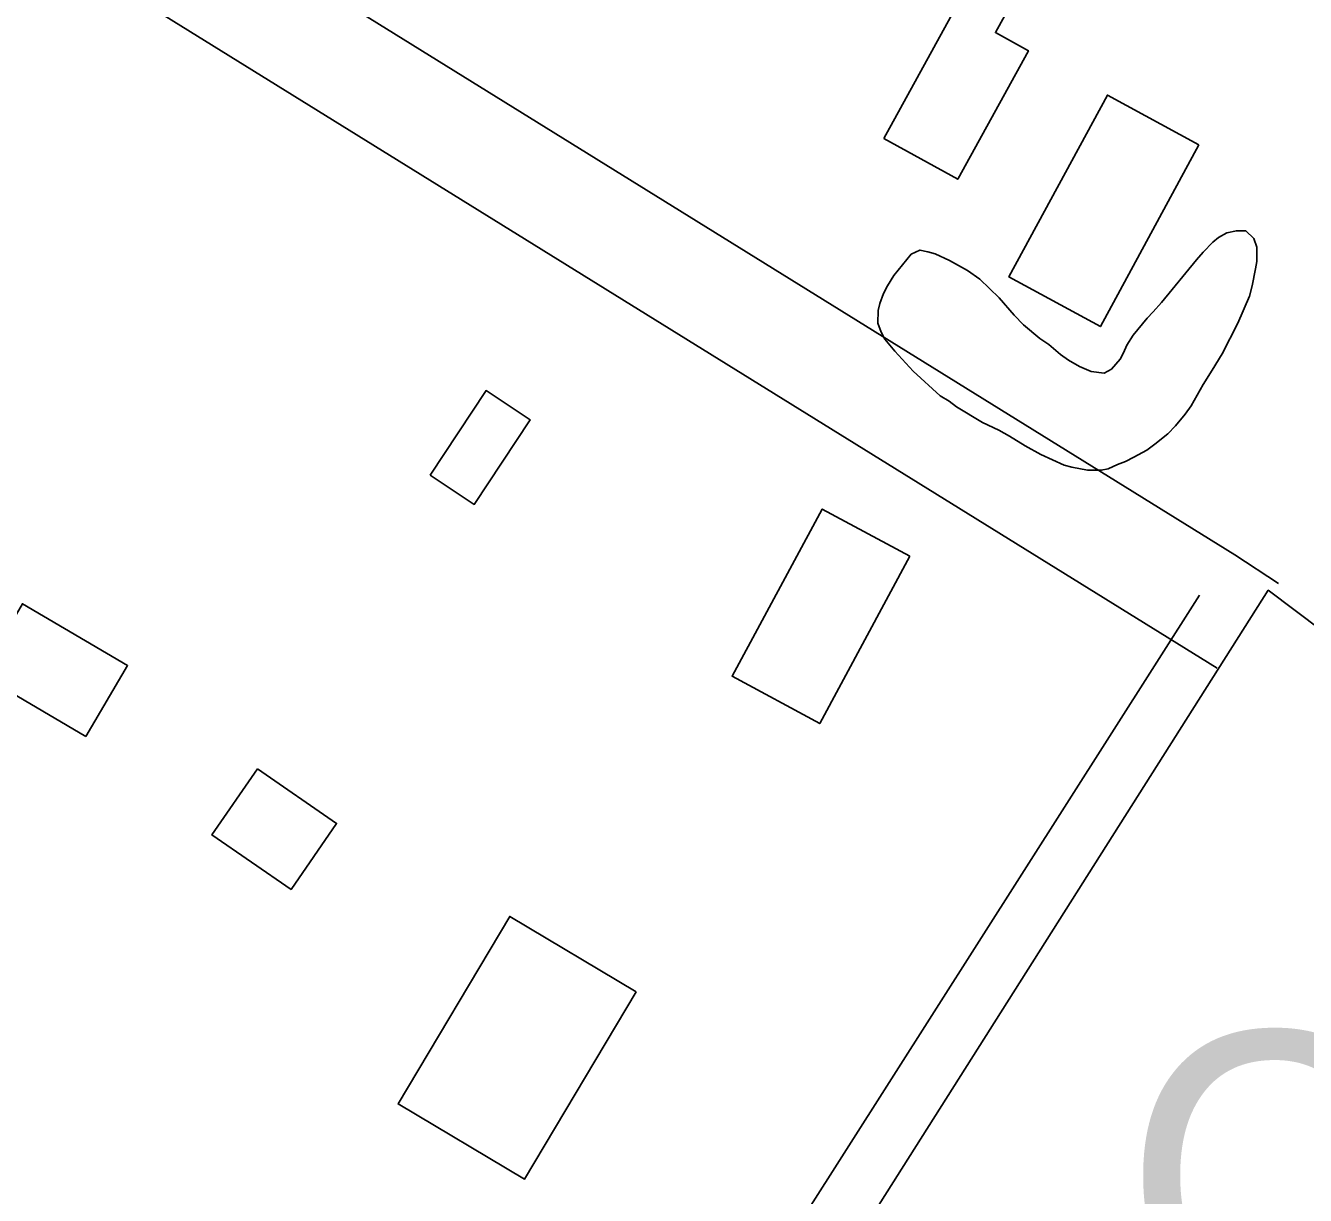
# Model space of a CAD drawing. Extents: x 3823584 to 3861785, y 301729 to 327625.
# Drawn here: x 3857173.9 to 3857537.2, y 315533.8 to 315865.9 of the extents above; entities that cross this region are included whole.
import ezdxf

# ---------------------------------------------------------------- set-up
doc = ezdxf.new("R2010")
doc.units = 0
for name, color, linetype in [('V-BLDG-OTLN', 7, 'Continuous'), ('V-ROAD-CNTR', 7, 'Continuous'), ('V-SITE-OTLN-IDEN', 7, 'Continuous'), ('V-SITE-VEGE', 7, 'Continuous')]:
    doc.layers.add(name, color=color, linetype=linetype)

msp = doc.modelspace()

# ---------------------------------------------------------------- linework, layer by layer
at = {"layer": 'V-BLDG-OTLN'}
for points in [[(3857417.52, 315833.81), (3857450.69, 315894.17), (3857462.34, 315887.77), (3857449.23, 315863.9), (3857458.56, 315858.77), (3857438.52, 315822.28)], [(3857507, 315832.07), (3857479.04, 315780.46), (3857453.04, 315794.54), (3857481, 315846.16)], [(3857288.71, 315738.29), (3857304.61, 315762.31), (3857317.14, 315754.01), (3857301.25, 315729.99)], [(3857424.96, 315715.24), (3857399.36, 315667.77), (3857374.47, 315681.2), (3857400.07, 315728.66)], [(3857191.03, 315664.07), (3857161.17, 315681.6), (3857173.01, 315701.77), (3857202.87, 315684.24)], [(3857239.72, 315654.91), (3857262.19, 315639.43), (3857249.26, 315620.68), (3857226.8, 315636.17)], [(3857347.23, 315591.63), (3857315.54, 315538.44), (3857279.67, 315559.81), (3857311.36, 315613.01)]]:
    msp.add_lwpolyline(points, close=True, dxfattribs=at)
at = {"layer": 'V-ROAD-CNTR'}
for points in [[(3856697.31, 316220.03), (3857152.48, 315941.77), (3857517.22, 315715.65), (3857529.61, 315707.52)], [(3857147.24, 315909.72), (3857512.19, 315683.47)], [(3857507.17, 315704.23), (3857231.44, 315271.21), (3856957.15, 314845.69), (3856843.41, 314671.72)], [(3856863.5, 314658.63), (3857526.67, 315705.61), (3857730.53, 315552.08), (3858360.52, 315144.19), (3858532.12, 315034.25), (3858627.76, 314981.4), (3859131.42, 314708.18), (3859574.08, 314449.12)]]:
    msp.add_lwpolyline(points, dxfattribs=at)
msp.add_spline([(3854116.13, 316942.4), (3854169.42, 316931.52), (3854298.84, 316901.82), (3854437.58, 316854.58), (3854560.47, 316798.18), (3854671.19, 316730.15), (3854747.11, 316675.95), (3854806.61, 316630.04), (3854875.81, 316567.34), (3854972.81, 316478.01), (3855148.5, 316306.83), (3855485, 315981.59), (3856075.1, 315410.1), (3856623.47, 314884.78), (3857154.48, 314370.37), (3857470.65, 314060.55), (3857747.38, 313795.59), (3858247.58, 313313.32), (3858629.53, 312940.33), (3859041.83, 312538.5), (3859429.79, 312165.72), (3859613.32, 311989.18)], degree=3, dxfattribs=at)
at = {"layer": 'V-SITE-VEGE'}
msp.add_lwpolyline([(3857425.86, 315767.83), (3857420.62, 315773.5), (3857417.79, 315776.86), (3857416.75, 315778.84), (3857415.87, 315781.42), (3857415.91, 315785.05), (3857416.39, 315787.02), (3857417.48, 315789.88), (3857418.57, 315791.99), (3857420.42, 315795), (3857425.33, 315800.99), (3857427.77, 315802.18), (3857430.03, 315801.7), (3857432.15, 315801.06), (3857436.21, 315799.2), (3857441.33, 315796.42), (3857444.78, 315793.96), (3857450.32, 315788.59), (3857454.5, 315783.7), (3857457.19, 315780.94), (3857461.84, 315777.1), (3857464.4, 315775.41), (3857467.69, 315772.49), (3857469.94, 315770.96), (3857473.1, 315769.1), (3857476.42, 315767.7), (3857480.04, 315767.21), (3857482.18, 315768.39), (3857484.63, 315771.24), (3857485.56, 315773.04), (3857486.49, 315775.15), (3857488.35, 315778.01), (3857492.33, 315782.8), (3857494.02, 315784.6), (3857496.32, 315787.3), (3857506.31, 315799.45), (3857508.15, 315801.54), (3857510.9, 315804.39), (3857512.58, 315805.73), (3857514.87, 315807.07), (3857517.6, 315807.64), (3857520.33, 315807.61), (3857522.57, 315805.46), (3857523.45, 315803.03), (3857523.4, 315798.95), (3857523.08, 315796.83), (3857522.11, 315792), (3857521.32, 315789.13), (3857518.06, 315781.45), (3857513.56, 315772.72), (3857510.78, 315768.06), (3857508.16, 315764), (3857504.76, 315757.98), (3857503.07, 315755.58), (3857500.31, 315752.29), (3857498.16, 315750.04), (3857494.49, 315747.05), (3857492.2, 315745.41), (3857488.54, 315743.34), (3857486.11, 315742.16), (3857483.83, 315741.27), (3857481.24, 315740.09), (3857479.27, 315739.66), (3857475.33, 315739.71), (3857470.95, 315740.51), (3857468.69, 315741.15), (3857462.06, 315744.1), (3857457.7, 315746.57), (3857453.19, 315749.35), (3857450.18, 315751.05), (3857445.52, 315753.23), (3857438.15, 315757.7), (3857436.05, 315759.24), (3857433.49, 315760.78)], close=True, dxfattribs=at)

# ---------------------------------------------------------------- texts
at = {"layer": 'V-SITE-OTLN-IDEN'}
msp.add_text('Ch.', height=83, rotation=0.6162, dxfattribs=at).set_placement((3857485.97, 315496.74))

doc.saveas('drawing.dxf')
